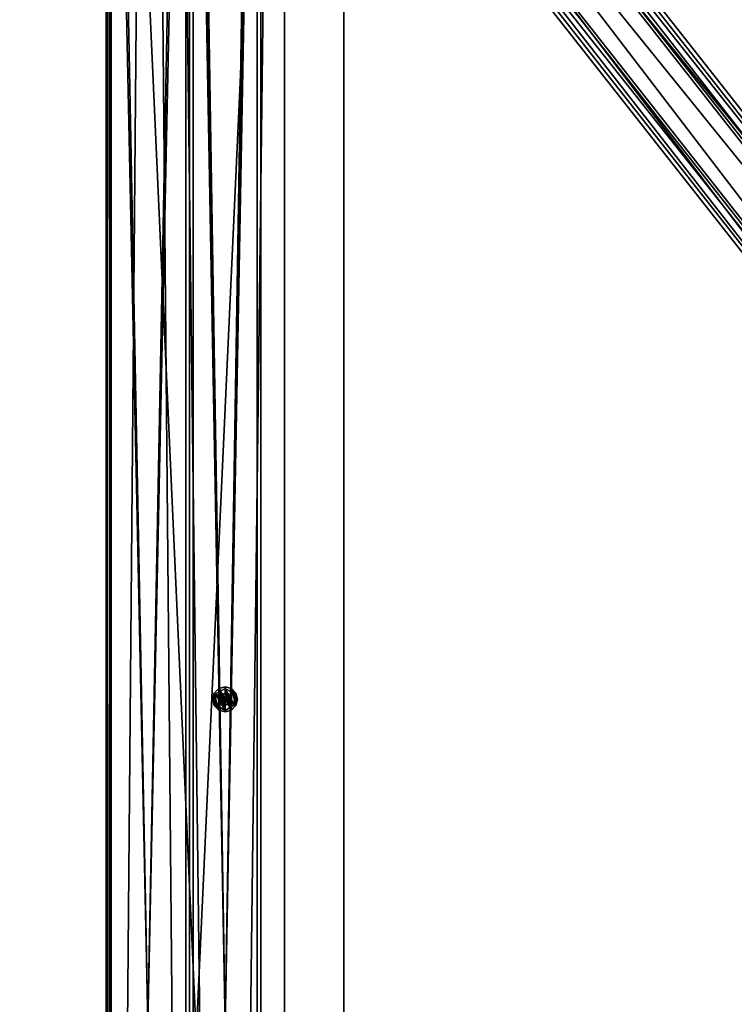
# Model space of a CAD drawing. Header units: millimetres. Extents: x 60485 to 71303, y 100 to 16900.
# Tile 473 of 656: x 62027 to 62629, y 10273 to 11102. Entities that reach past the tile are written whole.
import ezdxf

# ---------------------------------------------------------------- set-up
doc = ezdxf.new("R2010")
doc.units = ezdxf.units.MM
for name, color, linetype in [('1', 7, 'Continuous'), ('13', 7, 'Continuous'), ('3', 7, 'Continuous'), ('4', 7, 'Continuous'), ('95', 7, 'Continuous')]:
    doc.layers.add(name, color=color, linetype=linetype)

msp = doc.modelspace()

# ---------------------------------------------------------------- meshes
at = {"layer": '1', "color": 7}
mesh = msp.add_polyface(dxfattribs=at)
corners = [(62099.99, 300, 2950), (62099.99, 300, 0), (62099.99, 16700, 0), (62099.99, 16700, 2950), (62299.99, 300, 0), (62299.99, 16700, 0), (62299.99, 300, 2950), (62299.99, 16700, 2950)]
mesh.append_faces([[corners[k] for k in face] for face in [(0, 2, 3, 3), (1, 5, 2, 2), (4, 7, 5, 5), (6, 3, 7, 7), (1, 6, 4, 4), (3, 5, 7, 7)]], dxfattribs={"vtx0": -1, "color": 7})
mesh.append_faces([[corners[k] for k in face] for face in [(0, 1, 2, 2), (1, 4, 5, 5), (4, 6, 7, 7), (6, 0, 3, 3), (1, 0, 6, 6), (3, 2, 5, 5)]], dxfattribs={"vtx2": -1, "vtx3": -1, "color": 7})
at = {"layer": '13', "color": 20}
mesh = msp.add_polyface(dxfattribs=at)
corners = [(62199.99, 11125.01, 2967), (62202.49, 11125.68, 2967), (62202.49, 11125.68, 2949), (62199.99, 11125.01, 2949), (62197.49, 11125.68, 2967), (62197.49, 11125.68, 2949), (62199.99, 11125.03, 2949), (62204.3, 11127.52, 2884), (62199.99, 11125.03, 2884), (62195.68, 11127.52, 2949), (62199.99, 11120.77, 2963.04), (62207.99, 11125.39, 2963.04), (62207.99, 11125.39, 2955), (62199.99, 11120.77, 2955), (62191.99, 11125.39, 2963.04), (62191.99, 11125.39, 2955), (62191.99, 11134.63, 2963.04), (62199.99, 11119.51, 2955), (62205.24, 11120.91, 2955), (62205.24, 11120.91, 2953), (62199.99, 11119.51, 2953), (62209.09, 11124.76, 2955), (62209.09, 11124.76, 2953), (62190.9, 11124.76, 2955), (62194.74, 11120.91, 2955), (62194.74, 11120.91, 2953), (62190.9, 11124.76, 2953), (62199.99, 11140.51, 2955), (62194.74, 11139.1, 2955), (62190.9, 11135.26, 2953), (62199.99, 11140.51, 2953), (62207.99, 10534.63, 2963.04), (62199.99, 10539.24, 2963.04), (62199.99, 10539.24, 2955), (62207.99, 10534.63, 2955), (62191.99, 10534.63, 2963.04), (62191.99, 10534.63, 2955), (62209.09, 10535.26, 2955), (62205.24, 10539.1, 2955), (62205.24, 10539.1, 2953), (62209.09, 10535.26, 2953), (62199.99, 10540.51, 2955), (62199.99, 10540.51, 2953), (62194.74, 10539.1, 2955), (62194.74, 10539.1, 2953), (62190.9, 10535.26, 2955), (62190.9, 10535.26, 2953)]
mesh.append_faces([[corners[k] for k in face] for face in [(0, 2, 3, 3), (4, 3, 5, 5), (6, 7, 8, 8), (10, 12, 13, 13), (14, 13, 15, 15), (17, 19, 20, 20), (18, 22, 19, 19), (23, 25, 26, 26), (24, 20, 25, 25), (31, 33, 34, 34), (32, 36, 33, 33), (37, 39, 40, 40), (38, 42, 39, 39), (41, 44, 42, 42), (43, 46, 44, 44)]], dxfattribs={"vtx0": -1, "color": 20})
mesh.append_faces([[corners[k] for k in face] for face in [(16, 11, 10, 10), (27, 18, 17, 17), (28, 17, 24, 24), (29, 26, 25, 25), (29, 25, 20, 20), (30, 20, 19, 19)]], dxfattribs={"vtx0": -1, "vtx2": -1, "vtx3": -1, "color": 20})
mesh.append_faces([[corners[k] for k in face] for face in [(0, 1, 2, 2), (4, 0, 3, 3), (9, 6, 8, 8), (10, 11, 12, 12), (14, 10, 13, 13), (17, 18, 19, 19), (18, 21, 22, 22), (23, 24, 25, 25), (24, 17, 20, 20), (31, 32, 33, 33), (32, 35, 36, 36), (37, 38, 39, 39), (38, 41, 42, 42), (41, 43, 44, 44), (43, 45, 46, 46)]], dxfattribs={"vtx2": -1, "vtx3": -1, "color": 20})
mesh = msp.add_polyface(dxfattribs=at)
corners = [(62204.32, 10532.51, 2967), (62202.49, 10534.34, 2967), (62202.49, 10534.34, 2949), (62204.32, 10532.51, 2949), (62199.99, 10535.01, 2967), (62199.99, 10535.01, 2949), (62197.49, 10534.34, 2967), (62197.49, 10534.34, 2949), (62195.66, 10532.51, 2967), (62195.66, 10532.51, 2949), (62194.99, 10530.01, 2949), (62204.32, 10527.51, 2967), (62202.49, 10525.68, 2967), (62199.99, 10525.01, 2967), (62202.49, 10525.68, 2949), (62204.32, 10527.51, 2949), (62204.99, 10530.01, 2949), (62204.3, 10532.5, 2949), (62199.99, 10534.98, 2949), (62199.99, 10534.98, 2884), (62204.3, 10532.5, 2884), (62195.68, 10532.5, 2949), (62195.68, 10532.5, 2884), (62204.3, 10527.52, 2884), (62207.99, 10525.39, 2963.04), (62207.99, 10534.63, 2963.04), (62207.99, 10534.63, 2955), (62191.99, 10534.63, 2963.04), (62191.99, 10525.39, 2955), (62191.99, 10534.63, 2955), (62199.99, 10539.24, 2963.04), (62199.99, 10520.77, 2963.04), (62207.99, 10525.39, 2955), (62199.99, 10539.24, 2955), (62210.49, 10530.01, 2955), (62209.09, 10535.26, 2955), (62209.09, 10535.26, 2953), (62190.9, 10535.26, 2955), (62189.49, 10530.01, 2953), (62190.9, 10535.26, 2953), (62209.09, 10524.76, 2955), (62205.24, 10539.1, 2955), (62205.24, 10520.91, 2955), (62199.99, 10540.51, 2955), (62199.99, 10519.51, 2955), (62194.74, 10539.1, 2955), (62194.74, 10520.91, 2955), (62194.74, 10520.91, 2953), (62194.74, 10539.1, 2953), (62205.24, 10520.91, 2953), (62199.99, 10540.51, 2953), (62205.24, 10539.1, 2953), (62210.49, 10530.01, 2953)]
mesh.append_faces([[corners[k] for k in face] for face in [(0, 2, 3, 3), (1, 5, 2, 2), (4, 7, 5, 5), (6, 9, 7, 7), (8, 10, 9, 9), (2, 16, 3, 3), (17, 19, 20, 20), (18, 22, 19, 19), (27, 28, 29, 29), (24, 30, 25, 25), (33, 32, 26, 26), (37, 38, 39, 39), (51, 52, 36, 36)]], dxfattribs={"vtx0": -1, "color": 20})
mesh.append_faces([[corners[k] for k in face] for face in [(0, 11, 1, 1), (1, 12, 4, 4), (4, 13, 6, 6), (7, 14, 5, 5), (5, 15, 2, 2), (22, 23, 19, 19), (30, 31, 27, 27), (29, 32, 33, 33), (35, 40, 41, 41), (41, 42, 43, 43), (43, 44, 45, 45), (45, 46, 37, 37), (39, 47, 48, 48), (48, 49, 50, 50), (50, 49, 51, 51)]], dxfattribs={"vtx0": -1, "vtx1": -1, "color": 20})
mesh.append_faces([[corners[k] for k in face] for face in [(0, 1, 2, 2), (1, 4, 5, 5), (4, 6, 7, 7), (6, 8, 9, 9), (17, 18, 19, 19), (18, 21, 22, 22), (24, 25, 26, 26), (34, 35, 36, 36)]], dxfattribs={"vtx2": -1, "vtx3": -1, "color": 20})
mesh = msp.add_polyface(dxfattribs=at)
corners = [(62194.99, 10530.01, 2967), (62195.66, 10527.51, 2967), (62195.66, 10527.51, 2949), (62194.99, 10530.01, 2949), (62197.49, 10525.68, 2967), (62197.49, 10525.68, 2949), (62199.99, 10525.01, 2967), (62199.99, 10525.01, 2949), (62197.49, 10534.34, 2967), (62195.66, 10532.51, 2967), (62195.66, 10532.51, 2949), (62195.68, 10532.5, 2949), (62195.68, 10527.52, 2949), (62195.68, 10527.52, 2884), (62199.99, 10525.03, 2949), (62199.99, 10525.03, 2884), (62195.68, 10532.5, 2884), (62191.99, 10534.63, 2963.04), (62191.99, 10525.39, 2963.04), (62191.99, 10525.39, 2955), (62199.99, 10520.77, 2963.04), (62199.99, 10520.77, 2955), (62191.99, 10534.63, 2955), (62199.49, 10529.72, 2964.04), (62199.99, 10529.43, 2964.04), (62199.99, 10529.43, 2963.04), (62199.49, 10529.72, 2963.04), (62199.56, 10529.76, 2950), (62199.74, 10529.57, 2950), (62199.74, 10529.57, 2949), (62199.99, 10529.51, 2950), (62199.99, 10529.51, 2949), (62189.49, 10530.01, 2955), (62190.9, 10524.76, 2955), (62190.9, 10524.76, 2953), (62189.49, 10530.01, 2953), (62194.74, 10520.91, 2955), (62194.74, 10520.91, 2953), (62199.99, 10519.51, 2955), (62199.99, 10519.51, 2953), (62194.74, 10539.1, 2955), (62190.9, 10535.26, 2955), (62194.74, 10539.1, 2953)]
mesh.append_faces([[corners[k] for k in face] for face in [(0, 2, 3, 3), (1, 5, 2, 2), (4, 7, 5, 5), (0, 4, 1, 1), (12, 15, 13, 13), (11, 14, 12, 12), (15, 16, 13, 13), (18, 21, 19, 19), (17, 20, 18, 18), (21, 22, 19, 19), (23, 25, 26, 26), (28, 31, 29, 29), (32, 34, 35, 35), (33, 37, 34, 34), (36, 39, 37, 37), (37, 35, 34, 34)]], dxfattribs={"vtx0": -1, "color": 20})
mesh.append_faces([[corners[k] for k in face] for face in [(9, 4, 0, 0)]], dxfattribs={"vtx0": -1, "vtx1": -1, "color": 20})
mesh.append_faces([[corners[k] for k in face] for face in [(8, 6, 4, 4), (10, 2, 5, 5), (10, 5, 7, 7), (40, 38, 36, 36), (41, 36, 33, 33), (42, 37, 39, 39)]], dxfattribs={"vtx0": -1, "vtx2": -1, "vtx3": -1, "color": 20})
mesh.append_faces([[corners[k] for k in face] for face in [(0, 1, 2, 2), (1, 4, 5, 5), (4, 6, 7, 7), (11, 12, 13, 13), (12, 14, 15, 15), (17, 18, 19, 19), (18, 20, 21, 21), (23, 24, 25, 25), (27, 28, 29, 29), (28, 30, 31, 31), (32, 33, 34, 34), (33, 36, 37, 37), (36, 38, 39, 39)]], dxfattribs={"vtx2": -1, "vtx3": -1, "color": 20})
mesh = msp.add_polyface(dxfattribs=at)
corners = [(62199.99, 10525.01, 2967), (62202.49, 10525.68, 2967), (62202.49, 10525.68, 2949), (62199.99, 10525.01, 2949), (62204.32, 10527.51, 2967), (62204.32, 10527.51, 2949), (62204.99, 10530.01, 2967), (62204.99, 10530.01, 2949), (62202.49, 10534.34, 2967), (62199.99, 10535.01, 2967), (62197.49, 10534.34, 2949), (62199.99, 10535.01, 2949), (62199.99, 10525.03, 2949), (62204.3, 10527.52, 2949), (62204.3, 10527.52, 2884), (62199.99, 10525.03, 2884), (62204.3, 10532.5, 2884), (62199.99, 10534.98, 2949), (62195.68, 10532.5, 2884), (62199.99, 10520.77, 2963.04), (62207.99, 10525.39, 2963.04), (62207.99, 10525.39, 2955), (62199.99, 10520.77, 2955), (62207.99, 10534.63, 2955), (62199.99, 10539.24, 2963.04), (62191.99, 10534.63, 2955), (62199.99, 10529.43, 2964.04), (62200.49, 10529.72, 2964.04), (62200.49, 10529.72, 2963.04), (62199.99, 10529.43, 2963.04), (62199.99, 10529.51, 2950), (62200.24, 10529.57, 2950), (62200.24, 10529.57, 2949), (62199.99, 10529.51, 2949), (62200.42, 10529.76, 2950), (62200.42, 10529.76, 2949), (62199.99, 10519.51, 2955), (62205.24, 10520.91, 2955), (62205.24, 10520.91, 2953), (62199.99, 10519.51, 2953), (62209.09, 10524.76, 2955), (62209.09, 10524.76, 2953), (62210.49, 10530.01, 2955), (62210.49, 10530.01, 2953), (62205.24, 10539.1, 2955), (62199.99, 10540.51, 2955), (62194.74, 10539.1, 2953), (62205.24, 10539.1, 2953)]
mesh.append_faces([[corners[k] for k in face] for face in [(0, 2, 3, 3), (1, 5, 2, 2), (4, 7, 5, 5), (12, 14, 15, 15), (13, 16, 14, 14), (19, 21, 22, 22), (20, 23, 21, 21), (26, 28, 29, 29), (30, 32, 33, 33), (31, 35, 32, 32), (36, 38, 39, 39), (37, 41, 38, 38), (40, 43, 41, 41)]], dxfattribs={"vtx0": -1, "color": 20})
mesh.append_faces([[corners[k] for k in face] for face in [(8, 4, 1, 1), (9, 1, 0, 0), (10, 3, 2, 2), (11, 2, 5, 5), (17, 13, 12, 12), (18, 15, 14, 14), (24, 20, 19, 19), (25, 22, 21, 21), (44, 40, 37, 37), (45, 37, 36, 36), (46, 39, 38, 38), (47, 38, 41, 41)]], dxfattribs={"vtx0": -1, "vtx2": -1, "vtx3": -1, "color": 20})
mesh.append_faces([[corners[k] for k in face] for face in [(0, 1, 2, 2), (1, 4, 5, 5), (4, 6, 7, 7), (12, 13, 14, 14), (19, 20, 21, 21), (26, 27, 28, 28), (30, 31, 32, 32), (31, 34, 35, 35), (36, 37, 38, 38), (37, 40, 41, 41), (40, 42, 43, 43)]], dxfattribs={"vtx2": -1, "vtx3": -1, "color": 20})
mesh = msp.add_polyface(dxfattribs=at)
corners = [(62204.99, 10530.01, 2967), (62204.32, 10532.51, 2967), (62204.32, 10532.51, 2949), (62204.99, 10530.01, 2949), (62204.32, 10527.51, 2967), (62202.49, 10534.34, 2949), (62204.32, 10527.51, 2949), (62204.3, 10527.52, 2949), (62204.3, 10532.5, 2949), (62204.3, 10532.5, 2884), (62199.99, 10534.98, 2949), (62199.99, 10534.98, 2884), (62204.3, 10527.52, 2884), (62200.49, 10529.72, 2964.04), (62200.49, 10530.3, 2964.04), (62200.49, 10530.3, 2963.04), (62200.49, 10529.72, 2963.04), (62199.99, 10530.58, 2964.04), (62199.99, 10530.58, 2963.04), (62199.99, 10529.43, 2964.04), (62199.49, 10530.3, 2963.04), (62199.99, 10529.43, 2963.04), (62200.42, 10529.76, 2950), (62200.49, 10530.01, 2950), (62200.49, 10530.01, 2949), (62200.42, 10529.76, 2949), (62200.42, 10530.26, 2950), (62200.42, 10530.26, 2949), (62200.24, 10530.44, 2950), (62200.24, 10530.44, 2949), (62199.99, 10530.51, 2950), (62199.99, 10530.51, 2949), (62200.24, 10529.57, 2950), (62199.99, 10529.51, 2950), (62199.74, 10530.44, 2949), (62199.99, 10529.51, 2949), (62200.24, 10529.57, 2949), (62210.49, 10530.01, 2955), (62209.09, 10535.26, 2953), (62210.49, 10530.01, 2953), (62209.09, 10524.76, 2955), (62209.09, 10535.26, 2955), (62205.24, 10539.1, 2953), (62209.09, 10524.76, 2953)]
mesh.append_faces([[corners[k] for k in face] for face in [(0, 2, 3, 3), (4, 1, 0, 0), (7, 10, 8, 8), (11, 12, 9, 9), (13, 15, 16, 16), (14, 18, 15, 15), (13, 17, 14, 14), (18, 16, 15, 15), (22, 24, 25, 25), (23, 27, 24, 24), (26, 29, 27, 27), (28, 31, 29, 29), (23, 28, 26, 26), (29, 24, 27, 27), (37, 38, 39, 39), (40, 41, 37, 37)]], dxfattribs={"vtx0": -1, "color": 20})
mesh.append_faces([[corners[k] for k in face] for face in [(28, 32, 30, 30), (31, 25, 29, 29)]], dxfattribs={"vtx0": -1, "vtx1": -1, "color": 20})
mesh.append_faces([[corners[k] for k in face] for face in [(5, 6, 3, 3), (17, 13, 19, 19), (20, 21, 16, 16), (28, 23, 22, 22), (28, 22, 32, 32), (30, 32, 33, 33), (34, 35, 36, 36), (31, 36, 25, 25), (29, 25, 24, 24), (42, 43, 39, 39)]], dxfattribs={"vtx0": -1, "vtx2": -1, "vtx3": -1, "color": 20})
mesh.append_faces([[corners[k] for k in face] for face in [(0, 1, 2, 2), (7, 8, 9, 9), (13, 14, 15, 15), (14, 17, 18, 18), (22, 23, 24, 24), (23, 26, 27, 27), (26, 28, 29, 29), (28, 30, 31, 31)]], dxfattribs={"vtx2": -1, "vtx3": -1, "color": 20})
mesh = msp.add_polyface(dxfattribs=at)
corners = [(62195.66, 10532.51, 2967), (62194.99, 10530.01, 2967), (62194.99, 10530.01, 2949), (62197.49, 10534.34, 2967), (62197.49, 10525.68, 2967), (62195.66, 10527.51, 2949), (62195.66, 10532.51, 2949), (62199.99, 10525.01, 2949), (62197.49, 10534.34, 2949), (62195.68, 10532.5, 2949), (62195.68, 10527.52, 2884), (62195.68, 10532.5, 2884), (62199.99, 10534.98, 2949), (62199.99, 10525.03, 2949), (62199.99, 10530.58, 2964.04), (62199.49, 10530.3, 2964.04), (62199.49, 10530.3, 2963.04), (62199.99, 10530.58, 2963.04), (62199.49, 10529.72, 2964.04), (62199.49, 10529.72, 2963.04), (62199.99, 10529.43, 2964.04), (62199.99, 10529.43, 2963.04), (62200.49, 10529.72, 2963.04), (62199.99, 10530.51, 2950), (62199.74, 10530.44, 2950), (62199.74, 10530.44, 2949), (62199.99, 10530.51, 2949), (62199.56, 10530.26, 2950), (62199.56, 10530.26, 2949), (62199.49, 10530.01, 2950), (62199.49, 10530.01, 2949), (62199.56, 10529.76, 2950), (62199.56, 10529.76, 2949), (62199.74, 10529.57, 2949), (62199.99, 10529.51, 2950), (62199.74, 10529.57, 2950), (62199.99, 10529.51, 2949), (62200.24, 10529.57, 2949), (62190.9, 10535.26, 2955), (62189.49, 10530.01, 2955), (62189.49, 10530.01, 2953), (62190.9, 10524.76, 2955), (62194.74, 10520.91, 2953), (62190.9, 10535.26, 2953)]
mesh.append_faces([[corners[k] for k in face] for face in [(5, 6, 2, 2), (9, 10, 11, 11), (14, 16, 17, 17), (15, 19, 16, 16), (15, 20, 18, 18), (21, 16, 19, 19), (23, 25, 26, 26), (24, 28, 25, 25), (27, 30, 28, 28), (29, 32, 30, 30), (31, 33, 32, 32), (27, 31, 29, 29), (33, 30, 32, 32), (38, 41, 39, 39)]], dxfattribs={"vtx0": -1, "color": 20})
mesh.append_faces([[corners[k] for k in face] for face in [(3, 4, 0, 0), (6, 7, 8, 8), (12, 13, 9, 9), (14, 20, 15, 15), (16, 22, 17, 17), (23, 34, 24, 24), (24, 35, 27, 27), (30, 33, 28, 28), (28, 36, 25, 25), (25, 37, 26, 26), (40, 42, 43, 43)]], dxfattribs={"vtx0": -1, "vtx1": -1, "color": 20})
mesh.append_faces([[corners[k] for k in face] for face in [(24, 34, 35, 35), (27, 35, 31, 31), (28, 33, 36, 36)]], dxfattribs={"vtx0": -1, "vtx2": -1, "vtx3": -1, "color": 20})
mesh.append_faces([[corners[k] for k in face] for face in [(0, 1, 2, 2), (14, 15, 16, 16), (15, 18, 19, 19), (23, 24, 25, 25), (24, 27, 28, 28), (27, 29, 30, 30), (29, 31, 32, 32), (38, 39, 40, 40)]], dxfattribs={"vtx2": -1, "vtx3": -1, "color": 20})
at = {"layer": '3', "color": 91}
mesh = msp.add_polyface(dxfattribs=at)
corners = [(63132.59, 10365.62, 4918.39), (63089.44, 10334.57, 4927.88), (60667.41, 13412.74, 3986.79), (60710.56, 13443.79, 3977.3), (63089.44, 10356.21, 4998.65), (60667.41, 13434.38, 4057.56), (63132.59, 10387.26, 4989.16), (60710.56, 13465.43, 4048.06), (63134.98, 10366.47, 4914.99), (63134.98, 10389.86, 4991.5), (60712.96, 13468.03, 4050.4), (60712.96, 13444.64, 3973.9), (63087.04, 10355.36, 5002.05), (60665.02, 13433.53, 4060.95), (63087.04, 10331.97, 4925.54), (60665.02, 13410.14, 3984.45)]
mesh.append_faces([[corners[k] for k in face] for face in [(0, 2, 3, 3), (1, 5, 2, 2), (4, 7, 5, 5), (6, 3, 7, 7), (8, 10, 11, 11), (9, 13, 10, 10), (12, 15, 13, 13), (14, 11, 15, 15)]], dxfattribs={"vtx0": -1, "color": 91})
mesh.append_faces([[corners[k] for k in face] for face in [(6, 8, 0, 0), (12, 4, 14, 14), (3, 10, 7, 7), (15, 2, 13, 13), (13, 7, 10, 10)]], dxfattribs={"vtx0": -1, "vtx1": -1, "color": 91})
mesh.append_faces([[corners[k] for k in face] for face in [(9, 6, 4, 4), (6, 9, 8, 8), (0, 8, 14, 14), (4, 12, 9, 9), (14, 4, 1, 1), (14, 1, 0, 0), (11, 3, 2, 2), (3, 11, 10, 10), (2, 15, 11, 11), (13, 2, 5, 5), (13, 5, 7, 7)]], dxfattribs={"vtx0": -1, "vtx2": -1, "vtx3": -1, "color": 91})
mesh.append_faces([[corners[k] for k in face] for face in [(0, 1, 2, 2), (1, 4, 5, 5), (4, 6, 7, 7), (6, 0, 3, 3), (8, 9, 10, 10), (9, 12, 13, 13), (12, 14, 15, 15), (14, 8, 11, 11)]], dxfattribs={"vtx2": -1, "vtx3": -1, "color": 91})
at = {"layer": '4', "color": 171}
mesh = msp.add_polyface(dxfattribs=at)
corners = [(62172.99, 8593, 3033.03), (62172.99, 8627, 3067.03), (62172.99, 11883, 3067.03), (62172.99, 11917, 3033.03), (62226.99, 8627, 3067.03), (62226.99, 11883, 3067.03), (62226.99, 8593, 3033.03), (62226.99, 11917, 3033.03), (62169.99, 8590, 3030.03), (62229.99, 8590, 3030.03), (62229.99, 11920, 3030.03), (62169.99, 11920, 3030.03), (62229.99, 8630, 3070.03), (62229.99, 11880, 3070.03), (62169.99, 8630, 3070.03), (62169.99, 11880, 3070.03)]
mesh.append_faces([[corners[k] for k in face] for face in [(0, 2, 3, 3), (1, 5, 2, 2), (4, 7, 5, 5), (6, 3, 7, 7), (8, 10, 11, 11), (9, 13, 10, 10), (12, 15, 13, 13), (14, 11, 15, 15)]], dxfattribs={"vtx0": -1, "color": 171})
mesh.append_faces([[corners[k] for k in face] for face in [(9, 6, 12, 12), (6, 8, 0, 0), (0, 8, 1, 1), (12, 4, 14, 14), (4, 12, 6, 6), (14, 1, 8, 8), (11, 3, 15, 15), (3, 10, 7, 7), (7, 10, 5, 5), (15, 2, 13, 13), (2, 15, 3, 3), (13, 5, 10, 10)]], dxfattribs={"vtx0": -1, "vtx1": -1, "color": 171})
mesh.append_faces([[corners[k] for k in face] for face in [(6, 9, 8, 8), (14, 4, 1, 1), (3, 11, 10, 10), (13, 2, 5, 5)]], dxfattribs={"vtx0": -1, "vtx2": -1, "vtx3": -1, "color": 171})
mesh.append_faces([[corners[k] for k in face] for face in [(0, 1, 2, 2), (1, 4, 5, 5), (4, 6, 7, 7), (6, 0, 3, 3), (8, 9, 10, 10), (9, 12, 13, 13), (12, 14, 15, 15), (14, 8, 11, 11)]], dxfattribs={"vtx2": -1, "vtx3": -1, "color": 171})
mesh = msp.add_polyface(dxfattribs=at)
corners = [(62172.99, 8627, 5408.11), (62172.99, 8593, 5454.06), (62172.99, 11917, 4437.81), (62172.99, 11883, 4412.65), (62226.99, 8593, 5454.06), (62226.99, 11917, 4437.81), (62226.99, 8627, 5408.11), (62226.99, 11883, 4412.65), (62169.99, 8630, 5404.06), (62229.99, 8630, 5404.06), (62229.99, 11880, 4410.43), (62169.99, 11880, 4410.43), (62229.99, 8590, 5458.11), (62229.99, 11920, 4440.03), (62169.99, 8590, 5458.11), (62169.99, 11920, 4440.03)]
mesh.append_faces([[corners[k] for k in face] for face in [(0, 2, 3, 3), (1, 5, 2, 2), (4, 7, 5, 5), (6, 3, 7, 7), (8, 10, 11, 11), (9, 13, 10, 10), (12, 15, 13, 13), (14, 11, 15, 15)]], dxfattribs={"vtx0": -1, "color": 171})
mesh.append_faces([[corners[k] for k in face] for face in [(9, 6, 12, 12), (6, 8, 0, 0), (0, 8, 1, 1), (12, 4, 14, 14), (4, 12, 6, 6), (14, 1, 8, 8), (11, 3, 15, 15), (3, 10, 7, 7), (7, 10, 5, 5), (15, 2, 13, 13), (2, 15, 3, 3), (13, 5, 10, 10)]], dxfattribs={"vtx0": -1, "vtx1": -1, "color": 171})
mesh.append_faces([[corners[k] for k in face] for face in [(6, 9, 8, 8), (14, 4, 1, 1), (3, 11, 10, 10), (13, 2, 5, 5)]], dxfattribs={"vtx0": -1, "vtx2": -1, "vtx3": -1, "color": 171})
mesh.append_faces([[corners[k] for k in face] for face in [(0, 1, 2, 2), (1, 4, 5, 5), (4, 6, 7, 7), (6, 0, 3, 3), (8, 9, 10, 10), (9, 12, 13, 13), (12, 14, 15, 15), (14, 8, 11, 11)]], dxfattribs={"vtx2": -1, "vtx3": -1, "color": 171})
at = {"layer": '95', "color": 133}
mesh = msp.add_polyface(dxfattribs=at)
corners = [(62099.99, 16310.96, 3097.58), (62169.99, 16310.96, 3097.58), (62169.99, 8660.52, 5436.56), (62099.99, 8660.52, 5436.56), (62169.99, 16309.79, 3093.76), (62169.99, 8659.35, 5432.73), (62103.99, 16309.79, 3093.76), (62103.99, 8659.35, 5432.73), (62103.99, 16290.49, 3030.64), (62103.99, 8640.05, 5369.61), (62099.99, 16290.49, 3030.64), (62099.99, 8640.05, 5369.61)]
mesh.append_faces([[corners[k] for k in face] for face in [(0, 2, 3, 3), (1, 5, 2, 2), (4, 7, 5, 5), (6, 9, 7, 7), (8, 11, 9, 9), (10, 3, 11, 11), (0, 4, 1, 1), (8, 0, 10, 10), (7, 2, 5, 5)]], dxfattribs={"vtx0": -1, "color": 133})
mesh.append_faces([[corners[k] for k in face] for face in [(4, 0, 6, 6), (6, 0, 8, 8), (3, 7, 11, 11)]], dxfattribs={"vtx0": -1, "vtx1": -1, "color": 133})
mesh.append_faces([[corners[k] for k in face] for face in [(7, 3, 2, 2)]], dxfattribs={"vtx0": -1, "vtx2": -1, "vtx3": -1, "color": 133})
mesh.append_faces([[corners[k] for k in face] for face in [(9, 11, 7, 7)]], dxfattribs={"vtx1": -1, "color": 133})
mesh.append_faces([[corners[k] for k in face] for face in [(0, 1, 2, 2), (1, 4, 5, 5), (4, 6, 7, 7), (6, 8, 9, 9), (8, 10, 11, 11), (10, 0, 3, 3)]], dxfattribs={"vtx2": -1, "vtx3": -1, "color": 133})
mesh = msp.add_polyface(dxfattribs=at)
corners = [(62102.98, 11920, 4282.19), (62102.98, 11920, 4218.19), (62102.98, 8595, 4218.19), (62102.98, 8595, 4282.19), (62166.98, 11920, 4218.19), (62166.98, 8595, 4218.19), (62166.98, 11920, 4282.19), (62166.98, 8595, 4282.19), (62099.98, 11920, 4285.19), (62169.98, 11920, 4285.19), (62169.98, 8595, 4285.19), (62099.98, 8595, 4285.19), (62169.98, 11920, 4215.19), (62169.98, 8595, 4215.19), (62099.98, 11920, 4215.19), (62099.98, 8595, 4215.19)]
mesh.append_faces([[corners[k] for k in face] for face in [(0, 2, 3, 3), (1, 5, 2, 2), (4, 7, 5, 5), (6, 3, 7, 7), (8, 10, 11, 11), (9, 13, 10, 10), (12, 15, 13, 13), (14, 11, 15, 15)]], dxfattribs={"vtx0": -1, "color": 133})
mesh.append_faces([[corners[k] for k in face] for face in [(9, 6, 12, 12), (6, 8, 0, 0), (0, 8, 1, 1), (12, 4, 14, 14), (4, 12, 6, 6), (14, 1, 8, 8), (11, 3, 15, 15), (3, 10, 7, 7), (7, 10, 5, 5), (15, 2, 13, 13), (2, 15, 3, 3), (13, 5, 10, 10)]], dxfattribs={"vtx0": -1, "vtx1": -1, "color": 133})
mesh.append_faces([[corners[k] for k in face] for face in [(6, 9, 8, 8), (14, 4, 1, 1), (3, 11, 10, 10), (13, 2, 5, 5)]], dxfattribs={"vtx0": -1, "vtx2": -1, "vtx3": -1, "color": 133})
mesh.append_faces([[corners[k] for k in face] for face in [(0, 1, 2, 2), (1, 4, 5, 5), (4, 6, 7, 7), (6, 0, 3, 3), (8, 9, 10, 10), (9, 12, 13, 13), (12, 14, 15, 15), (14, 8, 11, 11)]], dxfattribs={"vtx2": -1, "vtx3": -1, "color": 133})
mesh = msp.add_polyface(dxfattribs=at)
corners = [(62099.99, 11860.01, 2950), (62099.99, 11860.01, 3000), (62099.99, 8600, 3000), (62099.99, 8600, 2950), (62102.99, 11860.01, 3000), (62102.99, 8600, 3000), (62102.99, 11860.01, 2953), (62102.99, 8600, 2953), (62249.99, 11860.01, 2953), (62249.99, 8600, 2953), (62249.99, 11860.01, 2950), (62249.99, 8600, 2950)]
mesh.append_faces([[corners[k] for k in face] for face in [(0, 2, 3, 3), (1, 5, 2, 2), (4, 7, 5, 5), (6, 9, 7, 7), (8, 11, 9, 9), (10, 3, 11, 11), (0, 4, 1, 1), (8, 0, 10, 10), (7, 2, 5, 5)]], dxfattribs={"vtx0": -1, "color": 133})
mesh.append_faces([[corners[k] for k in face] for face in [(4, 0, 6, 6), (6, 0, 8, 8), (3, 7, 11, 11)]], dxfattribs={"vtx0": -1, "vtx1": -1, "color": 133})
mesh.append_faces([[corners[k] for k in face] for face in [(7, 3, 2, 2)]], dxfattribs={"vtx0": -1, "vtx2": -1, "vtx3": -1, "color": 133})
mesh.append_faces([[corners[k] for k in face] for face in [(9, 11, 7, 7)]], dxfattribs={"vtx1": -1, "color": 133})
mesh.append_faces([[corners[k] for k in face] for face in [(0, 1, 2, 2), (1, 4, 5, 5), (4, 6, 7, 7), (6, 8, 9, 9), (8, 10, 11, 11), (10, 0, 3, 3)]], dxfattribs={"vtx2": -1, "vtx3": -1, "color": 133})

doc.saveas('drawing.dxf')
